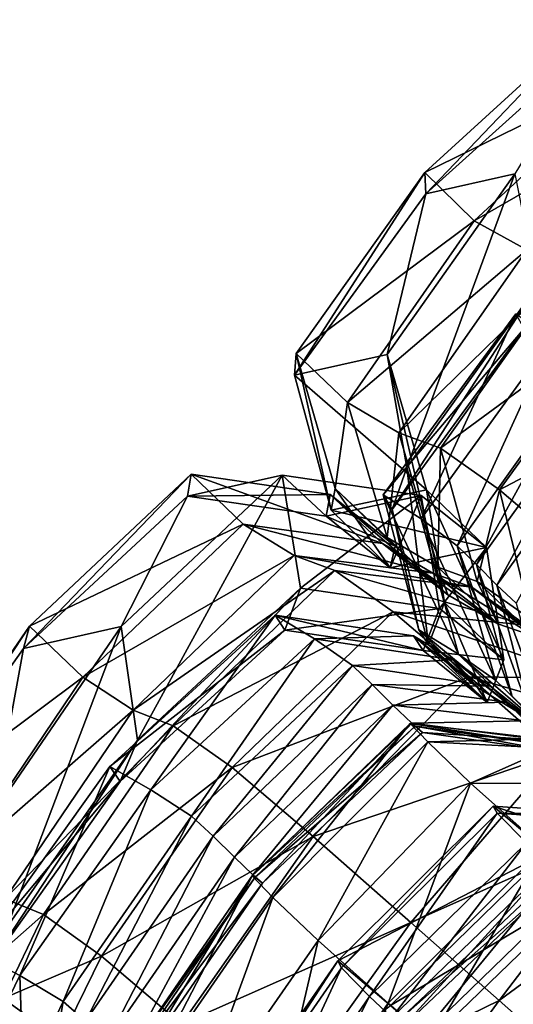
# Model space of a CAD drawing. Header units: millimetres. Extents: x 2387 to 13955, y -4964 to 364.
# Tile 950 of 1056: x 4416.1 to 4419.88, y 270.58 to 278.12. Entities that reach past the tile are written whole.
import ezdxf

# ---------------------------------------------------------------- set-up
doc = ezdxf.new("R2010")
doc.units = ezdxf.units.MM
doc.header["$MEASUREMENT"] = 0
doc.layers.add('Predefinito', color=7, linetype='Continuous', true_color=0x000000)

# ---------------------------------------------------------------- blocks, each defined once
blk = doc.blocks.new('Blocco 08')
at = {"layer": 'Predefinito'}
for points in [[(-516.7999, -4.4081, 1167.4842), (-517.1675, -4.0456, 1132.8052), (-518.4492, -5.2136, 1132.7762)], [(-518.4404, -5.3789, 1088.1077), (-518.4492, -5.2136, 1132.7762), (-517.1675, -4.0456, 1132.8052)], [(-517.1675, -4.0456, 1132.8052), (-517.1399, -4.2086, 1088.1385), (-518.4404, -5.3789, 1088.1077)], [(-517.7588, -5.2242, 1031.5782), (-518.4404, -5.3789, 1088.1077), (-517.1399, -4.2086, 1088.1385)], [(-518.4492, -5.2136, 1132.7762), (-518.0704, -5.5842, 1167.4566), (-516.7999, -4.4081, 1167.4842)], [(-516.3918, -4.6184, 1194.0491), (-516.7999, -4.4081, 1167.4842), (-518.0704, -5.5842, 1167.4566)], [(-518.0704, -5.5842, 1167.4566), (-517.6678, -5.8071, 1194.0223), (-516.3918, -4.6184, 1194.0491)], [(-518.4492, -5.2136, 1132.7762), (-518.4404, -5.3789, 1088.1077), (-519.4467, -6.765, 1088.0765)], [(-519.4467, -6.765, 1088.0765), (-519.4335, -6.598, 1132.7466), (-518.4492, -5.2136, 1132.7762)], [(-518.0704, -5.5842, 1167.4566), (-518.4492, -5.2136, 1132.7762), (-519.4335, -6.598, 1132.7466)], [(-518.5857, -7.4701, 973.5399), (-518.7378, -6.6068, 1031.5464), (-517.7588, -5.2242, 1031.5782)], [(-518.4404, -5.3789, 1088.1077), (-517.7588, -5.2242, 1031.5782), (-518.7378, -6.6068, 1031.5464)], [(-517.7588, -5.2242, 1031.5782), (-517.5894, -6.0836, 973.5726), (-518.5857, -7.4701, 973.5399)], [(-518.7378, -6.6068, 1031.5464), (-519.4467, -6.765, 1088.0765), (-518.4404, -5.3789, 1088.1077)], [(-519.4335, -6.598, 1132.7466), (-519.0421, -6.9748, 1167.4244), (-518.0704, -5.5842, 1167.4566)], [(-517.6678, -5.8071, 1194.0223), (-518.0704, -5.5842, 1167.4566), (-519.0421, -6.9748, 1167.4244)], [(-519.0421, -6.9748, 1167.4244), (-518.647, -7.2069, 1193.9771), (-517.6678, -5.8071, 1194.0223)], [(-517.3347, -5.9248, 1211.8214), (-517.6678, -5.8071, 1194.0223), (-518.647, -7.2069, 1193.9771)], [(-518.647, -7.2069, 1193.9771), (-518.328, -7.3237, 1211.7469), (-517.3347, -5.9248, 1211.8214)], [(-516.8689, -6.2527, 1220.1985), (-517.3347, -5.9248, 1211.8214), (-518.328, -7.3237, 1211.7469)], [(-517.5894, -6.0836, 973.5726), (-517.6884, -6.4083, 924.4758), (-518.6985, -7.7924, 924.4405)], [(-518.6985, -7.7924, 924.4405), (-518.5857, -7.4701, 973.5399), (-517.5894, -6.0836, 973.5726)], [(-518.4767, -7.863, 845.067), (-518.7675, -7.6792, 882.2742), (-517.7511, -6.2957, 882.3105)], [(-517.6884, -6.4083, 924.4758), (-517.7511, -6.2957, 882.3105), (-518.7675, -7.6792, 882.2742)], [(-517.7511, -6.2957, 882.3105), (-517.4768, -6.4825, 845.0989), (-518.4767, -7.863, 845.067)], [(-518.328, -7.3237, 1211.7469), (-517.8783, -7.6408, 1220.075), (-516.8689, -6.2527, 1220.1985)], [(-516.2435, -6.783, 1223.2239), (-516.8689, -6.2527, 1220.1985), (-517.8783, -7.6408, 1220.075)], [(-518.7675, -7.6792, 882.2742), (-518.6985, -7.7924, 924.4405), (-517.6884, -6.4083, 924.4758)], [(-518.2007, -8.0693, 817.3367), (-518.4767, -7.863, 845.067), (-517.4768, -6.4825, 845.0989)], [(-517.4768, -6.4825, 845.0989), (-517.2193, -6.6939, 817.3482), (-518.2007, -8.0693, 817.3367)], [(-519.4335, -6.598, 1132.7466), (-519.4467, -6.765, 1088.0765), (-519.1654, -7.7988, 1088.0618)], [(-519.4467, -6.765, 1088.0765), (-518.7378, -6.6068, 1031.5464), (-518.4375, -7.6417, 1031.5316)], [(-519.0421, -6.9748, 1167.4244), (-519.4335, -6.598, 1132.7466), (-519.1363, -7.6323, 1132.7325)], [(-519.1654, -7.7988, 1088.0618), (-519.1363, -7.6323, 1132.7325), (-519.4335, -6.598, 1132.7466)], [(-518.298, -8.5039, 973.5247), (-518.4375, -7.6417, 1031.5316), (-518.7378, -6.6068, 1031.5464)], [(-518.7378, -6.6068, 1031.5464), (-518.5857, -7.4701, 973.5399), (-518.298, -8.5039, 973.5247)], [(-518.0528, -8.2135, 803.5974), (-518.2007, -8.0693, 817.3367), (-517.2193, -6.6939, 817.3482)], [(-517.2193, -6.6939, 817.3482), (-517.0703, -6.8454, 803.5604), (-518.0528, -8.2135, 803.5974)], [(-518.4375, -7.6417, 1031.5316), (-519.1654, -7.7988, 1088.0618), (-519.4467, -6.765, 1088.0765)], [(-517.8985, -8.3712, 798.4864), (-518.0528, -8.2135, 803.5974), (-517.0703, -6.8454, 803.5604)], [(-517.0703, -6.8454, 803.5604), (-516.9125, -7.0074, 798.4158), (-517.8985, -8.3712, 798.4864)], [(-517.8783, -7.6408, 1220.075), (-517.2915, -8.1383, 1223.035), (-516.2435, -6.783, 1223.2239)], [(-519.1363, -7.6323, 1132.7325), (-518.7365, -8.0068, 1167.399), (-519.0421, -6.9748, 1167.4244)], [(-518.647, -7.2069, 1193.9771), (-519.0421, -6.9748, 1167.4244), (-518.7365, -8.0068, 1167.399)], [(-517.7503, -8.5083, 796.6304), (-517.8985, -8.3712, 798.4864), (-516.9125, -7.0074, 798.4158)], [(-518.7365, -8.0068, 1167.399), (-518.3494, -8.2346, 1193.9161), (-518.647, -7.2069, 1193.9771)], [(-518.328, -7.3237, 1211.7469), (-518.647, -7.2069, 1193.9771), (-518.3494, -8.2346, 1193.9161)], [(-518.3494, -8.2346, 1193.9161), (-518.0492, -8.342, 1211.6038), (-518.328, -7.3237, 1211.7469)], [(-517.8783, -7.6408, 1220.075), (-518.328, -7.3237, 1211.7469), (-518.0492, -8.342, 1211.6038)], [(-521.524, -8.8549, 1088.0267), (-521.4775, -8.6843, 1132.7), (-520.2397, -7.5218, 1132.7271)], [(-520.2397, -7.5218, 1132.7271), (-520.2672, -7.6902, 1088.0557), (-521.524, -8.8549, 1088.0267)], [(-519.8404, -7.9035, 1167.4056), (-520.2397, -7.5218, 1132.7271), (-521.4775, -8.6843, 1132.7)], [(-520.2672, -7.6902, 1088.0557), (-519.5412, -7.5289, 1031.525), (-520.7758, -8.6887, 1031.4954)], [(-520.6502, -9.557, 973.4872), (-520.7758, -8.6887, 1031.4954), (-519.5412, -7.5289, 1031.525)], [(-519.5412, -7.5289, 1031.525), (-519.4004, -8.3947, 973.5179), (-520.6502, -9.557, 973.4872)], [(-520.2672, -7.6902, 1088.0557), (-520.2397, -7.5218, 1132.7271), (-519.175, -7.6772, 1132.731)], [(-519.5412, -7.5289, 1031.525), (-520.2672, -7.6902, 1088.0557), (-519.2057, -7.8436, 1088.0601)], [(-518.7744, -8.0516, 1167.3973), (-519.175, -7.6772, 1132.731), (-520.2397, -7.5218, 1132.7271)], [(-520.2397, -7.5218, 1132.7271), (-519.8404, -7.9035, 1167.4056), (-518.7744, -8.0516, 1167.3973)], [(-519.4004, -8.3947, 973.5179), (-519.5412, -7.5289, 1031.525), (-518.476, -7.6865, 1031.5298)], [(-519.2057, -7.8436, 1088.0601), (-518.476, -7.6865, 1031.5298), (-519.5412, -7.5289, 1031.525)], [(-518.5857, -7.4701, 973.5399), (-518.6985, -7.7924, 924.4405), (-518.4205, -8.8269, 924.4246)], [(-518.4205, -8.8269, 924.4246), (-518.298, -8.5039, 973.5247), (-518.5857, -7.4701, 973.5399)], [(-519.175, -7.6772, 1132.731), (-519.2057, -7.8436, 1088.0601), (-520.2672, -7.6902, 1088.0557)], [(-519.2057, -7.8436, 1088.0601), (-519.175, -7.6772, 1132.731), (-518.6765, -8.0731, 1132.7281)], [(-519.175, -7.6772, 1132.731), (-518.7744, -8.0516, 1167.3973), (-518.2727, -8.4442, 1167.3865)], [(-518.2727, -8.4442, 1167.3865), (-518.6765, -8.0731, 1132.7281), (-519.175, -7.6772, 1132.731)], [(-519.1363, -7.6323, 1132.7325), (-519.1654, -7.7988, 1088.0618), (-518.7135, -8.2388, 1088.0572)], [(-519.1654, -7.7988, 1088.0618), (-518.4375, -7.6417, 1031.5316), (-517.9763, -8.0834, 1031.5269)], [(-518.7135, -8.2388, 1088.0572), (-518.6765, -8.0731, 1132.7281), (-519.1363, -7.6323, 1132.7325)], [(-518.7365, -8.0068, 1167.399), (-519.1363, -7.6323, 1132.7325), (-518.6765, -8.0731, 1132.7281)], [(-518.1917, -8.8986, 845.0601), (-518.4941, -8.7139, 882.2601), (-518.7675, -7.6792, 882.2742)], [(-518.7675, -7.6792, 882.2742), (-518.4767, -7.863, 845.067), (-518.1917, -8.8986, 845.0601)], [(-518.6985, -7.7924, 924.4405), (-518.7675, -7.6792, 882.2742), (-518.4941, -8.7139, 882.2601)], [(-518.4375, -7.6417, 1031.5316), (-518.298, -8.5039, 973.5247), (-517.8431, -8.9437, 973.5201)], [(-517.8431, -8.9437, 973.5201), (-517.9763, -8.0834, 1031.5269), (-518.4375, -7.6417, 1031.5316)], [(-518.0492, -8.342, 1211.6038), (-517.6346, -8.6334, 1219.7884), (-517.8783, -7.6408, 1220.075)], [(-517.2915, -8.1383, 1223.035), (-517.8783, -7.6408, 1220.075), (-517.6346, -8.6334, 1219.7884)], [(-520.7758, -8.6887, 1031.4954), (-521.524, -8.8549, 1088.0267), (-520.2672, -7.6902, 1088.0557)], [(-518.476, -7.6865, 1031.5298), (-518.3377, -8.5487, 973.523), (-519.4004, -8.3947, 973.5179)], [(-518.476, -7.6865, 1031.5298), (-519.2057, -7.8436, 1088.0601), (-518.7135, -8.2388, 1088.0572)], [(-518.7135, -8.2388, 1088.0572), (-517.9763, -8.0834, 1031.5269), (-518.476, -7.6865, 1031.5298)], [(-518.3377, -8.5487, 973.523), (-518.476, -7.6865, 1031.5298), (-517.9763, -8.0834, 1031.5269)], [(-517.9763, -8.0834, 1031.5269), (-518.7135, -8.2388, 1088.0572), (-519.1654, -7.7988, 1088.0618)], [(-518.4941, -8.7139, 882.2601), (-518.4205, -8.8269, 924.4246), (-518.6985, -7.7924, 924.4405)], [(-521.4775, -8.6843, 1132.7), (-521.0677, -9.0742, 1167.3839), (-519.8404, -7.9035, 1167.4056)], [(-519.4501, -8.1432, 1193.9576), (-519.8404, -7.9035, 1167.4056), (-521.0677, -9.0742, 1167.3839)], [(-518.3878, -8.2794, 1193.9144), (-518.7744, -8.0516, 1167.3973), (-519.8404, -7.9035, 1167.4056)], [(-519.8404, -7.9035, 1167.4056), (-519.4501, -8.1432, 1193.9576), (-518.3878, -8.2794, 1193.9144)], [(-518.6765, -8.0731, 1132.7281), (-518.7135, -8.2388, 1088.0572), (-519.2057, -7.8436, 1088.0601)], [(-517.9082, -9.098, 817.3824), (-518.1917, -8.8986, 845.0601), (-518.4767, -7.863, 845.067)], [(-518.4767, -7.863, 845.067), (-518.2007, -8.0693, 817.3367), (-517.9082, -9.098, 817.3824)], [(-518.7744, -8.0516, 1167.3973), (-518.3878, -8.2794, 1193.9144), (-517.8892, -8.6665, 1193.8802)], [(-517.8892, -8.6665, 1193.8802), (-518.2727, -8.4442, 1167.3865), (-518.7744, -8.0516, 1167.3973)], [(-518.3494, -8.2346, 1193.9161), (-518.7365, -8.0068, 1167.399), (-518.2727, -8.4442, 1167.3865)], [(-518.6765, -8.0731, 1132.7281), (-518.2727, -8.4442, 1167.3865), (-518.7365, -8.0068, 1167.399)], [(-517.9763, -8.0834, 1031.5269), (-517.8431, -8.9437, 973.5201), (-518.3377, -8.5487, 973.523)], [(-517.7796, -9.2218, 803.7894), (-517.9082, -9.098, 817.3824), (-518.2007, -8.0693, 817.3367)], [(-518.2007, -8.0693, 817.3367), (-518.0528, -8.2135, 803.5974), (-517.7796, -9.2218, 803.7894)], [(-521.0677, -9.0742, 1167.3839), (-520.6838, -9.3264, 1193.9461), (-519.4501, -8.1432, 1193.9576)], [(-519.138, -8.2603, 1211.7259), (-519.4501, -8.1432, 1193.9576), (-520.6838, -9.3264, 1193.9461)], [(-518.0888, -8.3869, 1211.6038), (-518.3878, -8.2794, 1193.9144), (-519.4501, -8.1432, 1193.9576)], [(-519.4501, -8.1432, 1193.9576), (-519.138, -8.2603, 1211.7259), (-518.0888, -8.3869, 1211.6038)], [(-520.6838, -9.3264, 1193.9461), (-520.3772, -9.4473, 1211.7393), (-519.138, -8.2603, 1211.7259)], [(-518.6919, -8.5758, 1220.0535), (-519.138, -8.2603, 1211.7259), (-520.3772, -9.4473, 1211.7393)], [(-517.6742, -8.6782, 1219.7884), (-518.0888, -8.3869, 1211.6038), (-519.138, -8.2603, 1211.7259)], [(-519.138, -8.2603, 1211.7259), (-518.6919, -8.5758, 1220.0535), (-517.6742, -8.6782, 1219.7884)], [(-518.3878, -8.2794, 1193.9144), (-518.0888, -8.3869, 1211.6038), (-517.6009, -8.7669, 1211.5164)], [(-517.6009, -8.7669, 1211.5164), (-517.8892, -8.6665, 1193.8802), (-518.3878, -8.2794, 1193.9144)], [(-518.2727, -8.4442, 1167.3865), (-517.8892, -8.6665, 1193.8802), (-518.3494, -8.2346, 1193.9161)], [(-518.0492, -8.342, 1211.6038), (-518.3494, -8.2346, 1193.9161), (-517.8892, -8.6665, 1193.8802)], [(-517.6398, -9.3651, 798.7786), (-517.7796, -9.2218, 803.7894), (-518.0528, -8.2135, 803.5974)], [(-518.0528, -8.2135, 803.5974), (-517.8985, -8.3712, 798.4864), (-517.6398, -9.3651, 798.7786)], [(-517.6346, -8.6334, 1219.7884), (-518.0492, -8.342, 1211.6038), (-517.6009, -8.7669, 1211.5164)], [(-517.8892, -8.6665, 1193.8802), (-517.6009, -8.7669, 1211.5164), (-518.0492, -8.342, 1211.6038)], [(-520.7833, -9.8737, 924.383), (-520.6502, -9.557, 973.4872), (-519.4004, -8.3947, 973.5179)], [(-519.4004, -8.3947, 973.5179), (-519.522, -8.7149, 924.4166), (-520.7833, -9.8737, 924.383)], [(-519.522, -8.7149, 924.4166), (-519.4004, -8.3947, 973.5179), (-518.3377, -8.5487, 973.523)], [(-518.0888, -8.3869, 1211.6038), (-517.6742, -8.6782, 1219.7884), (-517.2093, -9.0437, 1219.6033)], [(-517.2093, -9.0437, 1219.6033), (-517.6009, -8.7669, 1211.5164), (-518.0888, -8.3869, 1211.6038)], [(-517.4764, -9.5159, 796.8504), (-517.6398, -9.3651, 798.7786), (-517.8985, -8.3712, 798.4864)], [(-517.8985, -8.3712, 798.4864), (-517.7503, -8.5083, 796.6304), (-517.4764, -9.5159, 796.8504)], [(-518.298, -8.5039, 973.5247), (-518.4205, -8.8269, 924.4246), (-517.9705, -9.2679, 924.4197)], [(-517.9705, -9.2679, 924.4197), (-517.8431, -8.9437, 973.5201), (-518.298, -8.5039, 973.5247)], [(-520.3772, -9.4473, 1211.7393), (-519.9253, -9.7669, 1220.1151), (-518.6919, -8.5758, 1220.0535)], [(-518.1065, -9.0725, 1223.0113), (-518.6919, -8.5758, 1220.0535), (-519.9253, -9.7669, 1220.1151)], [(-518.3377, -8.5487, 973.523), (-518.4612, -8.8718, 924.4227), (-519.522, -8.7149, 924.4166)], [(-517.1978, -9.0837, 1222.5501), (-517.6742, -8.6782, 1219.7884), (-518.6919, -8.5758, 1220.0535)], [(-518.6919, -8.5758, 1220.0535), (-518.1065, -9.0725, 1223.0113), (-517.1978, -9.0837, 1222.5501)], [(-518.4612, -8.8718, 924.4227), (-518.3377, -8.5487, 973.523), (-517.8431, -8.9437, 973.5201)], [(-520.547, -9.937, 845.0062), (-520.8618, -9.7595, 882.2125), (-519.5951, -8.6013, 882.2488)], [(-519.522, -8.7149, 924.4166), (-519.5951, -8.6013, 882.2488), (-520.8618, -9.7595, 882.2125)], [(-519.5951, -8.6013, 882.2488), (-519.2938, -8.7828, 845.0428), (-520.547, -9.937, 845.0062)], [(-519.2938, -8.7828, 845.0428), (-519.5951, -8.6013, 882.2488), (-518.5352, -8.7587, 882.2581)], [(-518.4612, -8.8718, 924.4227), (-518.5352, -8.7587, 882.2581), (-519.5951, -8.6013, 882.2488)], [(-519.5951, -8.6013, 882.2488), (-519.522, -8.7149, 924.4166), (-518.4612, -8.8718, 924.4227)], [(-521.4775, -8.6843, 1132.7), (-521.524, -8.8549, 1088.0267), (-522.5304, -10.2846, 1087.9954)], [(-522.5304, -10.2846, 1087.9954), (-522.4602, -10.1121, 1132.671), (-521.4775, -8.6843, 1132.7)], [(-521.0677, -9.0742, 1167.3839), (-521.4775, -8.6843, 1132.7), (-522.4602, -10.1121, 1132.671)], [(-521.6491, -10.9857, 973.4545), (-521.7553, -10.1143, 1031.4637), (-520.7758, -8.6887, 1031.4954)], [(-521.524, -8.8549, 1088.0267), (-520.7758, -8.6887, 1031.4954), (-521.7553, -10.1143, 1031.4637)], [(-520.7758, -8.6887, 1031.4954), (-520.6502, -9.557, 973.4872), (-521.6491, -10.9857, 973.4545)], [(-520.8618, -9.7595, 882.2125), (-520.7833, -9.8737, 924.383), (-519.522, -8.7149, 924.4166)], [(-518.4941, -8.7139, 882.2601), (-518.1917, -8.8986, 845.0601), (-517.7383, -9.3413, 845.0616)], [(-517.7383, -9.3413, 845.0616), (-518.0463, -9.1551, 882.2568), (-518.4941, -8.7139, 882.2601)], [(-518.4205, -8.8269, 924.4246), (-518.4941, -8.7139, 882.2601), (-518.0463, -9.1551, 882.2568)], [(-520.236, -10.1394, 817.2604), (-520.547, -9.937, 845.0062), (-519.2938, -8.7828, 845.0428)], [(-519.2938, -8.7828, 845.0428), (-519.0033, -8.9864, 817.3122), (-520.236, -10.1394, 817.2604)], [(-518.5352, -8.7587, 882.2581), (-518.2317, -8.9434, 845.0584), (-519.2938, -8.7828, 845.0428)], [(-519.0033, -8.9864, 817.3122), (-519.2938, -8.7828, 845.0428), (-518.2317, -8.9434, 845.0584)], [(-518.2317, -8.9434, 845.0584), (-518.5352, -8.7587, 882.2581), (-518.0463, -9.1551, 882.2568)], [(-518.5352, -8.7587, 882.2581), (-518.4612, -8.8718, 924.4227), (-517.9705, -9.2679, 924.4197)], [(-517.9705, -9.2679, 924.4197), (-518.0463, -9.1551, 882.2568), (-518.5352, -8.7587, 882.2581)], [(-521.7553, -10.1143, 1031.4637), (-522.5304, -10.2846, 1087.9954), (-521.524, -8.8549, 1088.0267)], [(-517.8431, -8.9437, 973.5201), (-517.9705, -9.2679, 924.4197), (-518.4612, -8.8718, 924.4227)], [(-518.0463, -9.1551, 882.2568), (-517.9705, -9.2679, 924.4197), (-518.4205, -8.8269, 924.4246)], [(-518.2317, -8.9434, 845.0584), (-517.9477, -9.1428, 817.3824), (-519.0033, -8.9864, 817.3122)], [(-518.0463, -9.1551, 882.2568), (-517.7383, -9.3413, 845.0616), (-518.2317, -8.9434, 845.0584)], [(-517.9477, -9.1428, 817.3824), (-518.2317, -8.9434, 845.0584), (-517.7383, -9.3413, 845.0616)], [(-518.1917, -8.8986, 845.0601), (-517.9082, -9.098, 817.3824), (-517.4538, -9.5372, 817.4217)], [(-517.4538, -9.5372, 817.4217), (-517.7383, -9.3413, 845.0616), (-518.1917, -8.8986, 845.0601)], [(-520.0709, -10.2906, 803.4774), (-520.236, -10.1394, 817.2604), (-519.0033, -8.9864, 817.3122)], [(-519.0033, -8.9864, 817.3122), (-518.852, -9.1308, 803.5759), (-520.0709, -10.2906, 803.4774)], [(-518.852, -9.1308, 803.5759), (-519.0033, -8.9864, 817.3122), (-517.9477, -9.1428, 817.3824)], [(-522.4602, -10.1121, 1132.671), (-522.0377, -10.5081, 1167.3555), (-521.0677, -9.0742, 1167.3839)], [(-520.6838, -9.3264, 1193.9461), (-521.0677, -9.0742, 1167.3839), (-522.0377, -10.5081, 1167.3555)], [(-519.9253, -9.7669, 1220.1151), (-519.305, -10.2937, 1223.138), (-518.1065, -9.0725, 1223.0113)], [(-517.4378, -9.658, 1224.6727), (-518.1065, -9.0725, 1223.0113), (-519.305, -10.2937, 1223.138)], [(-516.7752, -9.458, 1223.98), (-517.1978, -9.0837, 1222.5501), (-518.1065, -9.0725, 1223.0113)], [(-518.1065, -9.0725, 1223.0113), (-517.4378, -9.658, 1224.6727), (-516.7752, -9.458, 1223.98)], [(-517.9082, -9.098, 817.3824), (-517.7796, -9.2218, 803.7894), (-517.339, -9.6469, 803.9235)], [(-517.339, -9.6469, 803.9235), (-517.4538, -9.5372, 817.4217), (-517.9082, -9.098, 817.3824)], [(-519.908, -10.4532, 798.3309), (-520.0709, -10.2906, 803.4774), (-518.852, -9.1308, 803.5759)], [(-518.852, -9.1308, 803.5759), (-518.6953, -9.2882, 798.4625), (-519.908, -10.4532, 798.3309)], [(-518.6953, -9.2882, 798.4625), (-518.852, -9.1308, 803.5759), (-517.8192, -9.2662, 803.7886)], [(-517.9477, -9.1428, 817.3824), (-517.8192, -9.2662, 803.7886), (-518.852, -9.1308, 803.5759)], [(-517.7383, -9.3413, 845.0616), (-517.4538, -9.5372, 817.4217), (-517.9477, -9.1428, 817.3824)], [(-517.8192, -9.2662, 803.7886), (-517.9477, -9.1428, 817.3824), (-517.4538, -9.5372, 817.4217)], [(-517.7796, -9.2218, 803.7894), (-517.6398, -9.3651, 798.7786), (-517.2074, -9.7808, 798.9786)], [(-517.2074, -9.7808, 798.9786), (-517.339, -9.6469, 803.9235), (-517.7796, -9.2218, 803.7894)], [(-522.0377, -10.5081, 1167.3555), (-521.6631, -10.7695, 1193.9149), (-520.6838, -9.3264, 1193.9461)], [(-520.3772, -9.4473, 1211.7393), (-520.6838, -9.3264, 1193.9461), (-521.6631, -10.7695, 1193.9149)], [(-519.7662, -10.5861, 796.5008), (-519.908, -10.4532, 798.3309), (-518.6953, -9.2882, 798.4625)], [(-518.6953, -9.2882, 798.4625), (-518.5486, -9.426, 796.6089), (-519.7662, -10.5861, 796.5008)], [(-517.8192, -9.2662, 803.7886), (-517.6777, -9.4099, 798.7769), (-518.6953, -9.2882, 798.4625)], [(-518.5486, -9.426, 796.6089), (-518.6953, -9.2882, 798.4625), (-517.6777, -9.4099, 798.7769)], [(-517.4538, -9.5372, 817.4217), (-517.339, -9.6469, 803.9235), (-517.8192, -9.2662, 803.7886)], [(-517.6777, -9.4099, 798.7769), (-517.8192, -9.2662, 803.7886), (-517.339, -9.6469, 803.9235)], [(-517.6777, -9.4099, 798.7769), (-517.5144, -9.5604, 796.848), (-518.5486, -9.426, 796.6089)], [(-521.6631, -10.7695, 1193.9149), (-521.369, -10.8904, 1211.7022), (-520.3772, -9.4473, 1211.7393)], [(-519.9253, -9.7669, 1220.1151), (-520.3772, -9.4473, 1211.7393), (-521.369, -10.8904, 1211.7022)], [(-519.612, -10.7603, 792.7601), (-519.772, -10.5939, 795.191), (-518.561, -9.4283, 795.19)], [(-518.5242, -9.4506, 796.1321), (-518.561, -9.4283, 795.19), (-519.772, -10.5939, 795.191)], [(-519.772, -10.5939, 795.191), (-519.7476, -10.6054, 796.1321), (-518.5242, -9.4506, 796.1321)], [(-519.6925, -10.6514, 796.322), (-519.7662, -10.5861, 796.5008), (-518.5486, -9.426, 796.6089)], [(-518.4681, -9.4971, 796.3765), (-518.5242, -9.4506, 796.1321), (-519.7476, -10.6054, 796.1321)], [(-518.5486, -9.426, 796.6089), (-518.4681, -9.4971, 796.3765), (-519.6925, -10.6514, 796.322)], [(-518.561, -9.4283, 795.19), (-518.4273, -9.5704, 792.8653), (-519.612, -10.7603, 792.7601)], [(-518.4273, -9.5704, 792.8653), (-518.561, -9.4283, 795.19), (-517.5457, -9.5479, 795.1033)], [(-517.4725, -9.6015, 796.0474), (-517.5457, -9.5479, 795.1033), (-518.561, -9.4283, 795.19)], [(-518.561, -9.4283, 795.19), (-518.5242, -9.4506, 796.1321), (-517.4725, -9.6015, 796.0474)], [(-518.4681, -9.4971, 796.3765), (-518.5486, -9.426, 796.6089), (-517.5144, -9.5604, 796.848)], [(-517.4163, -9.6489, 796.4561), (-517.4725, -9.6015, 796.0474), (-518.5242, -9.4506, 796.1321)], [(-518.5242, -9.4506, 796.1321), (-518.4681, -9.4971, 796.3765), (-517.4163, -9.6489, 796.4561)], [(-520.6502, -9.557, 973.4872), (-520.7833, -9.8737, 924.383), (-521.7962, -11.2973, 924.347)], [(-521.7962, -11.2973, 924.347), (-521.6491, -10.9857, 973.4545), (-520.6502, -9.557, 973.4872)], [(-519.7476, -10.6054, 796.1321), (-519.6925, -10.6514, 796.322), (-518.4681, -9.4971, 796.3765)], [(-517.5144, -9.5604, 796.848), (-517.4163, -9.6489, 796.4561), (-518.4681, -9.4971, 796.3765)], [(-517.5457, -9.5479, 795.1033), (-517.4946, -9.6179, 793.1008), (-518.4273, -9.5704, 792.8653)], [(-519.2656, -11.0899, 790.3748), (-519.612, -10.7603, 792.7601), (-518.4273, -9.5704, 792.8653)], [(-518.4273, -9.5704, 792.8653), (-518.0992, -9.8849, 790.5775), (-519.2656, -11.0899, 790.3748)], [(-518.0992, -9.8849, 790.5775), (-518.4273, -9.5704, 792.8653), (-517.4946, -9.6179, 793.1008)], [(-517.4946, -9.6179, 793.1008), (-517.2135, -9.8889, 791.0989), (-518.0992, -9.8849, 790.5775)], [(-519.305, -10.2937, 1223.138), (-518.5557, -10.9505, 1224.8751), (-517.4378, -9.658, 1224.6727)], [(-516.8405, -10.1881, 1225.386), (-517.4378, -9.658, 1224.6727), (-518.5557, -10.9505, 1224.8751)], [(-521.5502, -11.3571, 844.9706), (-521.8816, -11.1826, 882.1749), (-520.8618, -9.7595, 882.2125)], [(-520.7833, -9.8737, 924.383), (-520.8618, -9.7595, 882.2125), (-521.8816, -11.1826, 882.1749)], [(-520.8618, -9.7595, 882.2125), (-520.547, -9.937, 845.0062), (-521.5502, -11.3571, 844.9706)], [(-521.369, -10.8904, 1211.7022), (-520.9248, -11.2086, 1220.0699), (-519.9253, -9.7669, 1220.1151)], [(-519.305, -10.2937, 1223.138), (-519.9253, -9.7669, 1220.1151), (-520.9248, -11.2086, 1220.0699)], [(-521.8816, -11.1826, 882.1749), (-521.7962, -11.2973, 924.347), (-520.7833, -9.8737, 924.383)], [(-521.2189, -11.5565, 817.2322), (-521.5502, -11.3571, 844.9706), (-520.547, -9.937, 845.0062)], [(-520.547, -9.937, 845.0062), (-520.236, -10.1394, 817.2604), (-521.2189, -11.5565, 817.2322)], [(-518.7306, -11.5691, 789.5726), (-519.2656, -11.0899, 790.3748), (-518.0992, -9.8849, 790.5775)], [(-518.0992, -9.8849, 790.5775), (-517.5413, -10.3823, 789.7401), (-518.7306, -11.5691, 789.5726)], [(-517.5413, -10.3823, 789.7401), (-518.0992, -9.8849, 790.5775), (-517.2135, -9.8889, 791.0989)], [(-519.0872, -11.299, 785.9908), (-519.1153, -11.2449, 788.4216), (-517.9248, -10.061, 788.3404)], [(-517.5076, -10.414, 789.3207), (-517.9248, -10.061, 788.3404), (-519.1153, -11.2449, 788.4216)], [(-517.9248, -10.061, 788.3404), (-517.8951, -10.1148, 786.007), (-519.0872, -11.299, 785.9908)], [(-517.8951, -10.1148, 786.007), (-517.9248, -10.061, 788.3404), (-516.9694, -10.1279, 788.012)], [(-516.5104, -10.5173, 789.1121), (-516.9694, -10.1279, 788.012), (-517.9248, -10.061, 788.3404)], [(-517.9248, -10.061, 788.3404), (-517.5076, -10.414, 789.3207), (-516.5104, -10.5173, 789.1121)], [(-521.0468, -11.7066, 803.4549), (-521.2189, -11.5565, 817.2322), (-520.236, -10.1394, 817.2604)], [(-520.236, -10.1394, 817.2604), (-520.0709, -10.2906, 803.4774), (-521.0468, -11.7066, 803.4549)], [(-518.8717, -11.5187, 783.5703), (-519.0872, -11.299, 785.9908), (-517.8951, -10.1148, 786.007)], [(-517.8951, -10.1148, 786.007), (-517.6702, -10.3421, 783.6998), (-518.8717, -11.5187, 783.5703)], [(-517.6702, -10.3421, 783.6998), (-517.8951, -10.1148, 786.007), (-516.9411, -10.1812, 785.975)], [(-516.9694, -10.1279, 788.012), (-516.9411, -10.1812, 785.975), (-517.8951, -10.1148, 786.007)], [(-518.5557, -10.9505, 1224.8751), (-517.8806, -11.5481, 1225.6104), (-516.8405, -10.1881, 1225.386)], [(-516.4706, -10.5143, 1225.4988), (-516.8405, -10.1881, 1225.386), (-517.8806, -11.5481, 1225.6104)], [(-520.8848, -11.8682, 798.314), (-521.0468, -11.7066, 803.4549), (-520.0709, -10.2906, 803.4774)], [(-520.9248, -11.2086, 1220.0699), (-520.3121, -11.7303, 1223.0855), (-519.305, -10.2937, 1223.138)], [(-520.0709, -10.2906, 803.4774), (-519.908, -10.4532, 798.3309), (-520.8848, -11.8682, 798.314)], [(-518.5557, -10.9505, 1224.8751), (-519.305, -10.2937, 1223.138), (-520.3121, -11.7303, 1223.0855)], [(-518.7022, -11.6784, 782.6578), (-518.8717, -11.5187, 783.5703), (-517.6702, -10.3421, 783.6998)], [(-518.4088, -11.851, 789.5135), (-518.7306, -11.5691, 789.5726), (-517.5413, -10.3823, 789.7401)], [(-517.6702, -10.3421, 783.6998), (-517.4888, -10.5119, 782.7901), (-518.7022, -11.6784, 782.6578)], [(-517.5413, -10.3823, 789.7401), (-517.1972, -10.6844, 789.5793), (-518.4088, -11.851, 789.5135)], [(-520.7403, -12.0023, 796.4794), (-520.8848, -11.8682, 798.314), (-519.908, -10.4532, 798.3309)], [(-519.908, -10.4532, 798.3309), (-519.7662, -10.5861, 796.5008), (-520.7403, -12.0023, 796.4794)], [(-519.1153, -11.2449, 788.4216), (-518.7129, -11.5857, 789.3618), (-517.5076, -10.414, 789.3207)], [(-517.1972, -10.6844, 789.5793), (-517.5076, -10.414, 789.3207), (-518.7129, -11.5857, 789.3618)], [(-518.6199, -11.7529, 782.4871), (-518.7022, -11.6784, 782.6578), (-517.4888, -10.5119, 782.7901)], [(-517.4888, -10.5119, 782.7901), (-517.3976, -10.5944, 782.5668), (-518.6199, -11.7529, 782.4871)], [(-517.8806, -11.5481, 1225.6104), (-517.4843, -11.8975, 1225.6253), (-516.4706, -10.5143, 1225.4988)], [(-520.5908, -12.1734, 792.7385), (-520.7468, -12.0096, 795.1547), (-519.772, -10.5939, 795.191)], [(-519.7476, -10.6054, 796.1321), (-519.772, -10.5939, 795.191), (-520.7468, -12.0096, 795.1547)], [(-520.7468, -12.0096, 795.1547), (-520.7208, -12.0223, 796.096), (-519.7476, -10.6054, 796.1321)], [(-520.6672, -12.0684, 796.2949), (-520.7403, -12.0023, 796.4794), (-519.7662, -10.5861, 796.5008)], [(-519.6925, -10.6514, 796.322), (-519.7476, -10.6054, 796.1321), (-520.7208, -12.0223, 796.096)], [(-519.7662, -10.5861, 796.5008), (-519.6925, -10.6514, 796.322), (-520.6672, -12.0684, 796.2949)], [(-519.772, -10.5939, 795.191), (-519.612, -10.7603, 792.7601), (-520.5908, -12.1734, 792.7385)], [(-517.3976, -10.5944, 782.5668), (-517.4401, -10.5614, 782.3177), (-518.6652, -11.7177, 782.293)], [(-518.5235, -11.8757, 780.4651), (-518.6652, -11.7177, 782.293), (-517.4401, -10.5614, 782.3177)], [(-518.6652, -11.7177, 782.293), (-518.6199, -11.7529, 782.4871), (-517.3976, -10.5944, 782.5668)], [(-517.4401, -10.5614, 782.3177), (-517.3311, -10.7189, 780.4651), (-518.5235, -11.8757, 780.4651)], [(-520.7208, -12.0223, 796.096), (-520.6672, -12.0684, 796.2949), (-519.6925, -10.6514, 796.322)], [(-518.7129, -11.5857, 789.3618), (-518.4088, -11.851, 789.5135), (-517.1972, -10.6844, 789.5793)], [(-521.369, -10.8904, 1211.7022), (-521.6631, -10.7695, 1193.9149), (-521.965, -11.4143, 1193.8978)], [(-520.2485, -12.501, 790.3671), (-520.5908, -12.1734, 792.7385), (-519.612, -10.7603, 792.7601)], [(-519.612, -10.7603, 792.7601), (-519.2656, -11.0899, 790.3748), (-520.2485, -12.501, 790.3671)], [(-517.889, -12.5303, 775.3998), (-518.5235, -11.8757, 780.4651), (-517.3311, -10.7189, 780.4651)], [(-517.3311, -10.7189, 780.4651), (-516.7936, -11.3715, 775.434), (-517.889, -12.5303, 775.3998)], [(-521.965, -11.4143, 1193.8978), (-521.6776, -11.5341, 1211.6734), (-521.369, -10.8904, 1211.7022)], [(-520.9248, -11.2086, 1220.0699), (-521.369, -10.8904, 1211.7022), (-521.6776, -11.5341, 1211.6734)], [(-520.3121, -11.7303, 1223.0855), (-519.5763, -12.3762, 1224.8121), (-518.5557, -10.9505, 1224.8751)], [(-517.8806, -11.5481, 1225.6104), (-518.5557, -10.9505, 1224.8751), (-519.5763, -12.3762, 1224.8121)], [(-519.7082, -12.9837, 789.5587), (-520.2485, -12.501, 790.3671), (-519.2656, -11.0899, 790.3748)], [(-519.2656, -11.0899, 790.3748), (-518.7306, -11.5691, 789.5726), (-519.7082, -12.9837, 789.5587)], [(-521.8816, -11.1826, 882.1749), (-521.5502, -11.3571, 844.9706), (-521.8616, -11.9948, 844.9583)], [(-521.6776, -11.5341, 1211.6734), (-521.2406, -11.8485, 1220.0208), (-520.9248, -11.2086, 1220.0699)], [(-520.3121, -11.7303, 1223.0855), (-520.9248, -11.2086, 1220.0699), (-521.2406, -11.8485, 1220.0208)], [(-520.0668, -12.7136, 785.9583), (-520.0939, -12.6589, 788.3738), (-519.1153, -11.2449, 788.4216)], [(-518.7129, -11.5857, 789.3618), (-519.1153, -11.2449, 788.4216), (-520.0939, -12.6589, 788.3738)], [(-519.1153, -11.2449, 788.4216), (-519.0872, -11.299, 785.9908), (-520.0668, -12.7136, 785.9583)], [(-521.522, -12.1926, 817.2269), (-521.8616, -11.9948, 844.9583), (-521.5502, -11.3571, 844.9706)], [(-521.5502, -11.3571, 844.9706), (-521.2189, -11.5565, 817.2322), (-521.522, -12.1926, 817.2269)], [(-519.8489, -12.9345, 783.5513), (-520.0668, -12.7136, 785.9583), (-519.0872, -11.299, 785.9908)], [(-519.0872, -11.299, 785.9908), (-518.8717, -11.5187, 783.5703), (-519.8489, -12.9345, 783.5513)], [(-510.6972, -19.9299, 730.1334), (-517.889, -12.5303, 775.3998), (-516.7936, -11.3715, 775.434)], [(-519.6793, -13.0957, 782.6408), (-519.8489, -12.9345, 783.5513), (-518.8717, -11.5187, 783.5703)], [(-518.8717, -11.5187, 783.5703), (-518.7022, -11.6784, 782.6578), (-519.6793, -13.0957, 782.6408)], [(-521.2406, -11.8485, 1220.0208), (-521.6776, -11.5341, 1211.6734), (-521.7122, -11.7332, 1211.6585)], [(-521.3516, -12.3395, 803.4706), (-521.522, -12.1926, 817.2269), (-521.2189, -11.5565, 817.2322)], [(-521.2189, -11.5565, 817.2322), (-521.0468, -11.7066, 803.4549), (-521.3516, -12.3395, 803.4706)], [(-519.3838, -13.2678, 789.4853), (-519.7082, -12.9837, 789.5587), (-518.7306, -11.5691, 789.5726)], [(-519.5763, -12.3762, 1224.8121), (-518.9136, -12.9654, 1225.544), (-517.8806, -11.5481, 1225.6104)], [(-518.7306, -11.5691, 789.5726), (-518.4088, -11.851, 789.5135), (-519.3838, -13.2678, 789.4853)], [(-517.4843, -11.8975, 1225.6253), (-517.8806, -11.5481, 1225.6104), (-518.9136, -12.9654, 1225.544)]]:
    blk.add_3dface(points, dxfattribs=at)

msp = doc.modelspace()

# ---------------------------------------------------------------- block references
at = {"layer": 'Predefinito'}
msp.add_blockref('Blocco 08', (4937.6501, 282.1618), dxfattribs=at)

doc.saveas('drawing.dxf')
